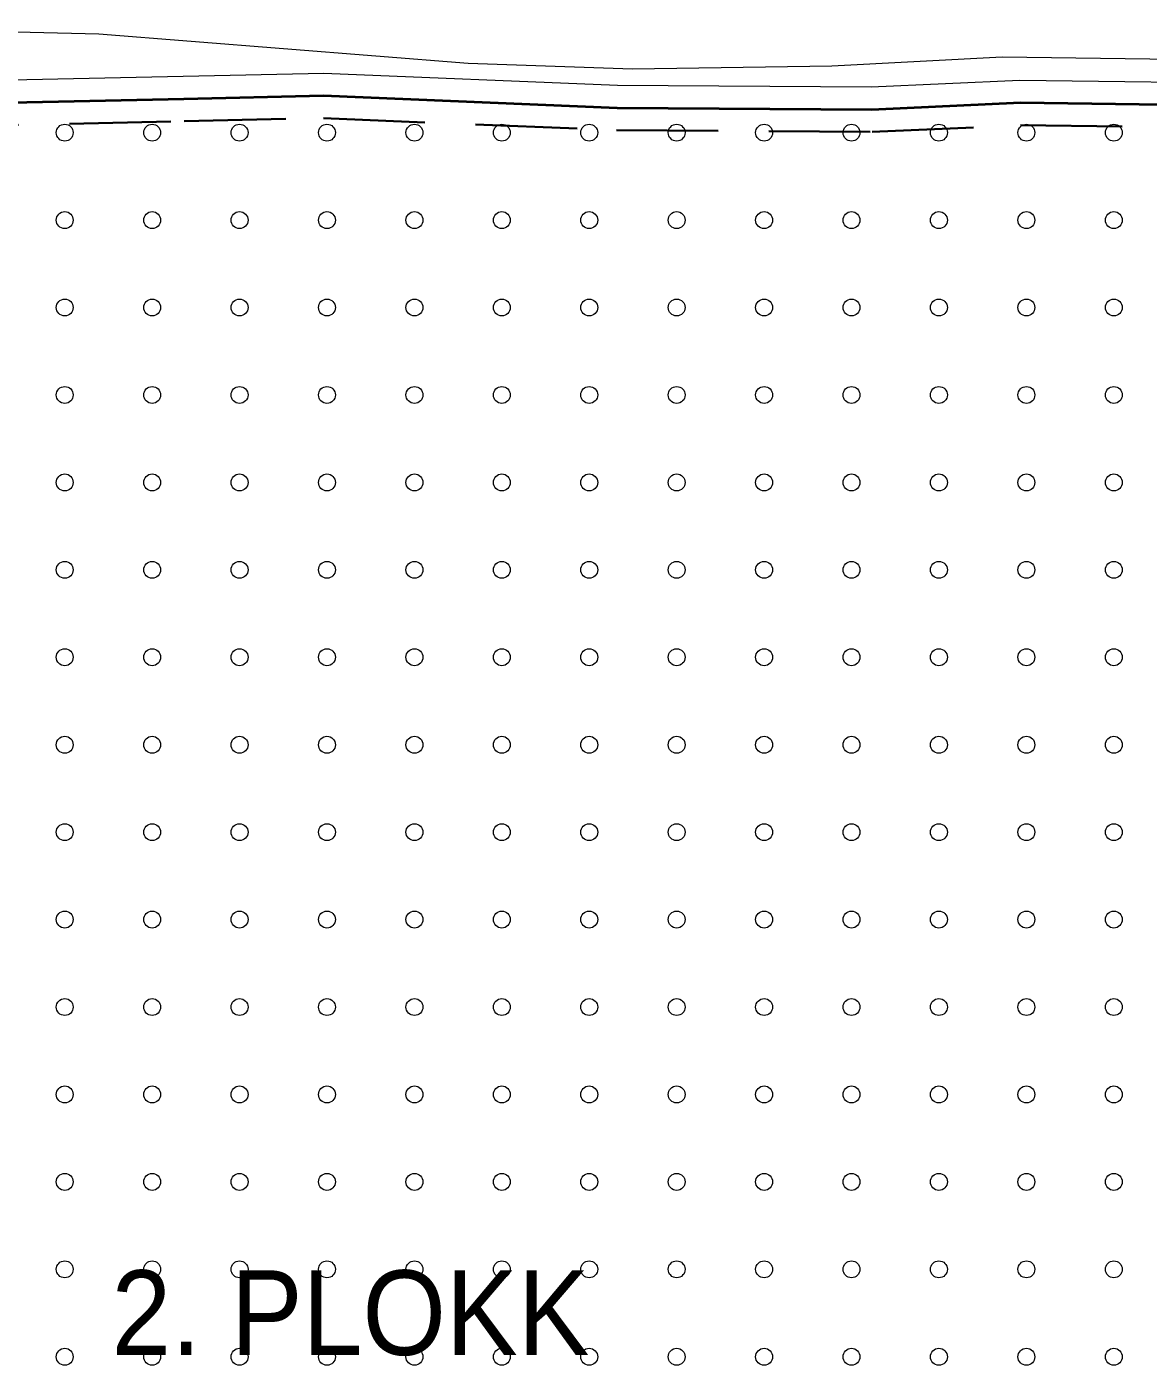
# Model space of a CAD drawing. Extents: x 640121 to 640955, y 6441885 to 6442246.
# Drawn here: x 640203.3 to 640243.06, y 6442152.3 to 6442199.75 of the extents above; entities that cross this region are included whole.
import ezdxf
from ezdxf.enums import TextEntityAlignment as Align

# ---------------------------------------------------------------- set-up
doc = ezdxf.new("R2010")
doc.units = 0
doc.header["$LTSCALE"] = 1.2
doc.linetypes.add('MEDIUM_DASHED', pattern=[4.5, 3, -1.5])
for name, color, linetype, lineweight in [('31', 7, 'Continuous', 13), ('35', 7, 'Continuous', 35), ('43', 7, 'Continuous', 13)]:
    doc.layers.add(name, color=color, linetype=linetype, lineweight=lineweight)

msp = doc.modelspace()

# ---------------------------------------------------------------- linework, layer by layer
at = {"layer": '31'}
for points in [[(640195.61, 6442199.75), (640205.85, 6442199.5), (640218.95, 6442198.46), (640224.78, 6442198.26), (640231.84, 6442198.37), (640237.88, 6442198.68), (640247.48, 6442198.55)], [(640166.93, 6442171.16), (640167.8, 6442171.53), (640169.11, 6442173.4), (640170.29, 6442175.96), (640170.67, 6442177.71), (640171.35, 6442181.45), (640172.16, 6442186.13), (640173.41, 6442193.61), (640174.16, 6442195.92), (640175.47, 6442196.86), (640177.47, 6442197.54), (640181.02, 6442197.73), (640184.27, 6442197.61), (640186.26, 6442197.61), (640189.44, 6442197.67), (640193.93, 6442197.86), (640199.4, 6442197.8), (640208.85, 6442198), (640213.83, 6442198.11), (640224.25, 6442197.68), (640233.24, 6442197.62), (640238.51, 6442197.86), (640247.81, 6442197.74)]]:
    msp.add_lwpolyline(points, dxfattribs=at)
at = {"layer": '35', "lineweight": 40}
msp.add_lwpolyline([(640175.17, 6442195.66), (640175.84, 6442196.14), (640177.62, 6442196.75), (640181.03, 6442196.93), (640184.25, 6442196.81), (640186.27, 6442196.81), (640189.47, 6442196.87), (640193.95, 6442197.06), (640199.4, 6442197), (640208.87, 6442197.2), (640213.82, 6442197.31), (640224.23, 6442196.88), (640233.26, 6442196.82), (640238.53, 6442197.06), (640247.79, 6442196.94)], dxfattribs=at)
at = {"layer": '35', "linetype": 'MEDIUM_DASHED'}
msp.add_lwpolyline([(640175.97, 6442195.34), (640177.77, 6442195.96), (640181.03, 6442196.13), (640184.24, 6442196.01), (640186.28, 6442196.01), (640189.49, 6442196.07), (640193.96, 6442196.26), (640199.41, 6442196.2), (640208.88, 6442196.4), (640213.82, 6442196.51), (640224.21, 6442196.08), (640233.27, 6442196.02), (640238.54, 6442196.26), (640247.76, 6442196.14)], dxfattribs=at)
at = {"layer": '43'}
for centre in [(640204.644, 6442195.996), (640207.744, 6442195.996), (640210.844, 6442195.996), (640213.944, 6442195.996), (640217.044, 6442195.996), (640220.144, 6442195.996), (640223.244, 6442195.996), (640226.344, 6442195.996), (640229.444, 6442195.996), (640232.544, 6442195.996), (640235.644, 6442195.996), (640238.744, 6442195.996), (640241.844, 6442195.996), (640204.644, 6442192.896), (640207.744, 6442192.896), (640210.844, 6442192.896), (640213.944, 6442192.896), (640217.044, 6442192.896), (640220.144, 6442192.896), (640223.244, 6442192.896), (640226.344, 6442192.896), (640229.444, 6442192.896), (640232.544, 6442192.896), (640235.644, 6442192.896), (640238.744, 6442192.896), (640241.844, 6442192.896), (640204.644, 6442189.796), (640207.744, 6442189.796), (640210.844, 6442189.796), (640213.944, 6442189.796), (640217.044, 6442189.796), (640220.144, 6442189.796), (640223.244, 6442189.796), (640226.344, 6442189.796), (640229.444, 6442189.796), (640232.544, 6442189.796), (640235.644, 6442189.796), (640238.744, 6442189.796), (640241.844, 6442189.796), (640204.644, 6442186.696), (640207.744, 6442186.696), (640210.844, 6442186.696), (640213.944, 6442186.696), (640217.044, 6442186.696), (640220.144, 6442186.696), (640223.244, 6442186.696), (640226.344, 6442186.696), (640229.444, 6442186.696), (640232.544, 6442186.696), (640235.644, 6442186.696), (640238.744, 6442186.696), (640241.844, 6442186.696), (640204.644, 6442183.596), (640207.744, 6442183.596), (640210.844, 6442183.596), (640213.944, 6442183.596), (640217.044, 6442183.596), (640220.144, 6442183.596), (640223.244, 6442183.596), (640226.344, 6442183.596), (640229.444, 6442183.596), (640232.544, 6442183.596), (640235.644, 6442183.596), (640238.744, 6442183.596), (640241.844, 6442183.596), (640204.644, 6442180.496), (640207.744, 6442180.496), (640210.844, 6442180.496), (640213.944, 6442180.496), (640217.044, 6442180.496), (640220.144, 6442180.496), (640223.244, 6442180.496), (640226.344, 6442180.496), (640229.444, 6442180.496), (640232.544, 6442180.496), (640235.644, 6442180.496), (640238.744, 6442180.496), (640241.844, 6442180.496), (640204.644, 6442177.396), (640207.744, 6442177.396), (640210.844, 6442177.396), (640213.944, 6442177.396), (640217.044, 6442177.396), (640220.144, 6442177.396), (640223.244, 6442177.396), (640226.344, 6442177.396), (640229.444, 6442177.396), (640232.544, 6442177.396), (640235.644, 6442177.396), (640238.744, 6442177.396), (640241.844, 6442177.396), (640204.644, 6442174.296), (640207.744, 6442174.296), (640210.844, 6442174.296), (640213.944, 6442174.296), (640217.044, 6442174.296), (640220.144, 6442174.296), (640223.244, 6442174.296), (640226.344, 6442174.296), (640229.444, 6442174.296), (640232.544, 6442174.296), (640235.644, 6442174.296), (640238.744, 6442174.296), (640241.844, 6442174.296), (640204.644, 6442171.196), (640207.744, 6442171.196), (640210.844, 6442171.196), (640213.944, 6442171.196), (640217.044, 6442171.196), (640220.144, 6442171.196), (640223.244, 6442171.196), (640226.344, 6442171.196), (640229.444, 6442171.196), (640232.544, 6442171.196), (640235.644, 6442171.196), (640238.744, 6442171.196), (640241.844, 6442171.196), (640204.644, 6442168.096), (640207.744, 6442168.096), (640210.844, 6442168.096), (640213.944, 6442168.096), (640217.044, 6442168.096), (640220.144, 6442168.096), (640223.244, 6442168.096), (640226.344, 6442168.096), (640229.444, 6442168.096), (640232.544, 6442168.096), (640235.644, 6442168.096), (640238.744, 6442168.096), (640241.844, 6442168.096), (640204.644, 6442164.996), (640207.744, 6442164.996), (640210.844, 6442164.996), (640213.944, 6442164.996), (640217.044, 6442164.996), (640220.144, 6442164.996), (640223.244, 6442164.996), (640226.344, 6442164.996), (640229.444, 6442164.996), (640232.544, 6442164.996), (640235.644, 6442164.996), (640238.744, 6442164.996), (640241.844, 6442164.996), (640204.644, 6442161.896), (640207.744, 6442161.896), (640210.844, 6442161.896), (640213.944, 6442161.896), (640217.044, 6442161.896), (640220.144, 6442161.896), (640223.244, 6442161.896), (640226.344, 6442161.896), (640229.444, 6442161.896), (640232.544, 6442161.896), (640235.644, 6442161.896), (640238.744, 6442161.896), (640241.844, 6442161.896), (640204.644, 6442158.796), (640207.744, 6442158.796), (640210.844, 6442158.796), (640213.944, 6442158.796), (640217.044, 6442158.796), (640220.144, 6442158.796), (640223.244, 6442158.796), (640226.344, 6442158.796), (640229.444, 6442158.796), (640232.544, 6442158.796), (640235.644, 6442158.796), (640238.744, 6442158.796), (640241.844, 6442158.796), (640204.644, 6442155.696), (640207.744, 6442155.696), (640210.844, 6442155.696), (640213.944, 6442155.696), (640217.044, 6442155.696), (640220.144, 6442155.696), (640223.244, 6442155.696), (640226.344, 6442155.696), (640229.444, 6442155.696), (640232.544, 6442155.696), (640235.644, 6442155.696), (640238.744, 6442155.696), (640241.844, 6442155.696), (640204.644, 6442152.596), (640207.744, 6442152.596), (640210.844, 6442152.596), (640213.944, 6442152.596), (640217.044, 6442152.596), (640220.144, 6442152.596), (640223.244, 6442152.596), (640226.344, 6442152.596), (640229.444, 6442152.596), (640232.544, 6442152.596), (640235.644, 6442152.596), (640238.744, 6442152.596), (640241.844, 6442152.596)]:
    msp.add_circle(centre, 0.3, dxfattribs=at)

# ---------------------------------------------------------------- texts
at = {"layer": '35', "width": 0.95}
msp.add_text('2. PLOKK', height=3, dxfattribs=at).set_placement((640214.775, 6442152.66), align=Align.CENTER)

doc.saveas('drawing.dxf')
